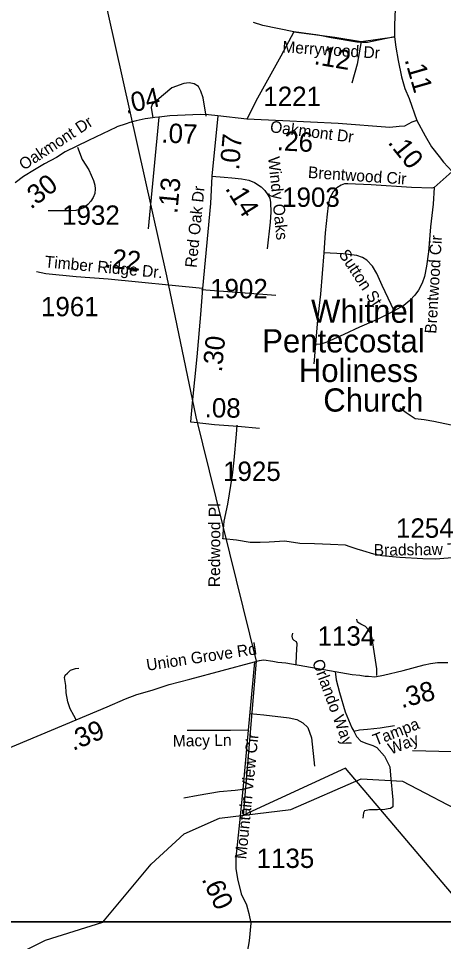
# Model space of a CAD drawing. Extents: x 1159738 to 1321356, y 736314 to 882035.
# Drawn here: x 1244144 to 1246886, y 766631 to 772588 of the extents above; entities that cross this region are included whole.
import ezdxf

# ---------------------------------------------------------------- set-up
doc = ezdxf.new("R2010")
doc.units = 0
for name, color, linetype in [('Exist Boundary Political City Limit New', 7, 'Continuous'), ('Exist Cultural Church Label', 7, 'Continuous'), ('Exist Hydrographic Creek Single Shore', 7, 'Continuous'), ('Exist Road Non-System Type 51', 7, 'Continuous'), ('Exist Road Non-System Type 51 Label', 7, 'Continuous'), ('Exist Road Secondary Mileage Hundredths English Label', 7, 'Continuous'), ('Exist Road Secondary Type 51 Attributed', 7, 'Continuous'), ('Exist Road Secondary Type 51 Label', 7, 'Continuous'), ('Exist Road Secondary Type 51 Number Label', 7, 'Continuous'), ('Map Preparation Boundary City Limit Buffer Line', 7, 'Continuous'), ('Map Preparation Inset Cut Line', 7, 'Continuous')]:
    doc.layers.add(name, color=color, linetype=linetype)

msp = doc.modelspace()

# ---------------------------------------------------------------- linework, layer by layer
at = {"layer": 'Exist Boundary Political City Limit New'}
msp.add_lwpolyline([(1248892.1, 764635.7), (1246253, 767750.5), (1245595.8, 767446.1), (1245679.1, 768440.4), (1245290.2, 770016.4), (1245100.6, 770927.8), (1244344.9, 774320.4), (1244352.7, 774361.5), (1246668.5, 778530.8)], dxfattribs=at)
at = {"layer": 'Exist Hydrographic Creek Single Shore'}
msp.add_lwpolyline([(1243635.3, 766297.8), (1244319.3, 766638.6), (1244689.3, 766755.9), (1244999.4, 767130.4), (1245212.3, 767326.4), (1245440.3, 767426.9), (1245900.4, 767483.3), (1246355.4, 767681), (1246622.3, 767665.7), (1247058.3, 767437.1)], dxfattribs=at)
at = {"layer": 'Exist Road Non-System Type 51'}
for p, q in [((1246354.1, 772438.7), (1246570.6, 772469.5)), ((1246942, 771601.5), (1246826.8, 771498)), ((1245326, 770838.8), (1245804.1, 770801.6)), ((1246060.3, 770486.6), (1246048.7, 770359)), ((1246685.1, 767864), (1246942.1, 767857))]:
    msp.add_line(p, q, dxfattribs=at)
for points in [[(1245921.2, 772502.4), (1245721.1, 772542.6), (1245661.3, 772563.4)], [(1245921.2, 772502.4), (1245837.7, 772344.7), (1245685.8, 772073.9), (1245616.8, 771938.4)], [(1245921.2, 772502.4), (1246185.8, 772466.8), (1246354.1, 772438.7)], [(1246354.1, 772438.7), (1246330.1, 772294.3), (1246294, 772170)], [(1245354.7, 771957.6), (1245335.3, 772076.9), (1245320, 772120), (1245304.6, 772148.3), (1245277, 772166.1), (1245246.4, 772172.1), (1245211.1, 772167.6), (1245132.9, 772140.8), (1245079.2, 772096.2), (1245007.1, 772032.2), (1245001, 772012.9), (1245010.4, 771947.2)], [(1244524.1, 771756.7), (1244555.8, 771678.2), (1244598.5, 771612.1), (1244627.4, 771541.8), (1244637, 771511.5), (1244638.4, 771488.1), (1244637, 771457.8), (1244626, 771433), (1244612.2, 771408.2), (1244591.6, 771387.6), (1244565.4, 771366.9), (1244535.1, 771354.5), (1244514.5, 771349), (1244478.7, 771347.6), (1244441.5, 771347.6), (1244336.9, 771347.6)], [(1246826.8, 771498), (1246810.4, 771492.7), (1246678.9, 771498), (1246419.9, 771514), (1246269.2, 771521.9), (1246247.3, 771520.6), (1246225.4, 771512.6), (1246198, 771495.4), (1246174.7, 771468.8), (1246150.7, 771426.2), (1246142.5, 771381.1), (1246135.7, 771325.2), (1246122, 771205.6), (1246115.1, 771075.4)], [(1246826.8, 771498), (1246818.6, 771390.4), (1246802.2, 771244.2), (1246788.5, 771082), (1246776.1, 770989), (1246762.4, 770923.9), (1246748.7, 770880), (1246724.1, 770834.8), (1246701.5, 770802.9), (1246668.6, 770767), (1246630.2, 770736.5), (1246567.2, 770700.6)], [(1246115.1, 771075.4), (1246091.8, 770808.2), (1246072.6, 770643.4), (1246060.3, 770486.6)], [(1246567.2, 770700.6), (1246490.5, 770864.1), (1246454.9, 770942.5), (1246427.5, 770989), (1246391.8, 771027.5), (1246363.1, 771044.8), (1246326.1, 771058.1), (1246239.8, 771068.7), (1246115.1, 771075.4)], [(1246060.3, 770486.6), (1246095.9, 770489.3), (1246135.7, 770501.2), (1246245.3, 770551.7), (1246345.3, 770598.2), (1246456.2, 770646.1), (1246567.2, 770700.6)], [(1246604.9, 770074.2), (1246646.1, 770045.5), (1246703.4, 770006.1), (1246760.8, 769998.9), (1246823.5, 769989.9), (1246934.5, 769964.8), (1247076.9, 769970.9), (1247726.7, 770021)], [(1245464.1, 769243.2), (1245465, 769257.1), (1245466.8, 769292.9), (1245470.4, 769343.1), (1245495.5, 769454.2), (1245525.9, 769640.7), (1245536.7, 769737.5), (1245551, 769905), (1245554.6, 769962.4)], [(1245467.6, 769229.5), (1245463.3, 769230), (1245464.1, 769243.2)], [(1246605.1, 769108.9), (1246488.6, 769119.7), (1246436.7, 769130.4), (1246365, 769152), (1246329.2, 769162.7), (1246284.4, 769177.1), (1246254, 769187.8), (1246157.3, 769193.2), (1246053.4, 769196.8), (1245958.4, 769200.4), (1245862.7, 769214.1), (1245762.4, 769208.7), (1245703.2, 769205.1), (1245638.8, 769206.9), (1245551.1, 769221), (1245467.6, 769229.5)], [(1246456.8, 768347.4), (1246455, 768391.7), (1246439.1, 768503.4), (1246424.9, 768586.7), (1246417.8, 768613.3), (1246410.7, 768629.3), (1246400.1, 768645.2), (1246382.4, 768663), (1246352.3, 768678.9), (1246331, 768691.3), (1246327.5, 768710.8)], [(1245935.9, 768420.1), (1245937.7, 768478.6), (1245941.2, 768551.3), (1245937.7, 768565.5), (1245923.5, 768574.3), (1245914.7, 768583.2), (1245909.3, 768600.9), (1245914.7, 768620.4)], [(1244517.4, 768062.5), (1244500.6, 768089), (1244477.3, 768132), (1244463, 768178.6), (1244452.3, 768235.9), (1244450.5, 768282.5), (1244445.1, 768309.4), (1244441.5, 768334.5), (1244445.1, 768350.7), (1244461.2, 768363.2), (1244479.1, 768381.1), (1244511.4, 768391.9), (1244532.9, 768395.5)], [(1246186.1, 768372.6), (1246193, 768319.5), (1246214.5, 768237.1), (1246252.2, 768113.4), (1246295.1, 768009.4), (1246307.7, 767987.9)], [(1245637.7, 768101.5), (1245727, 768094.4), (1245891.4, 768074.1), (1245939.9, 768064.2), (1245978.9, 768041.9), (1246011.6, 768011.8), (1246034.5, 767945.7), (1246054.7, 767763.5)], [(1245626.6, 767995.8), (1245512, 767992.2), (1245388.4, 767992.2), (1245232.6, 767992.2)], [(1246307.7, 767987.9), (1246345.1, 767996.1), (1246395.3, 768001.5), (1246477.7, 768010.4), (1246569, 768024.8)], [(1246307.7, 767987.9), (1246323.8, 767953.9), (1246352.5, 767923.4), (1246391.9, 767909.1), (1246429.5, 767896.5), (1246456.4, 767882.2), (1246506.3, 767827.6), (1246540.4, 767757.7), (1246544, 767703.9), (1246560.1, 767546.2), (1246560.1, 767499.6), (1246544, 767488.8), (1246529.5, 767486.6)], [(1245591.9, 767611), (1245542.4, 767605.1), (1245442.1, 767596.1), (1245302.4, 767572.8), (1245211.1, 767556.7)], [(1246529.5, 767486.6), (1246508.1, 767483.4), (1246459.8, 767481.6), (1246407.8, 767479.8), (1246375.6, 767474.5), (1246370.2, 767461.9), (1246366.6, 767426.1)]]:
    msp.add_lwpolyline(points, dxfattribs=at)
at = {"layer": 'Exist Road Secondary Type 51 Attributed'}
for p, q in [((1245050.2, 771951.9), (1244981, 771229.9)), ((1245429.9, 771959.9), (1245391.6, 771569.6))]:
    msp.add_line(p, q, dxfattribs=at)
for points in [[(1247275.5, 774281), (1247218.7, 774176), (1247162.5, 774065.7), (1247103.6, 773950.1), (1247011.1, 773777.3), (1246945.3, 773648.4), (1246902, 773560.2), (1246876.1, 773507.5), (1246833.4, 773425.6), (1246747.1, 773270.3), (1246695.2, 773148), (1246681.6, 773118.1), (1246659.7, 773063.6), (1246641.2, 773005.1), (1246615.2, 772913.4), (1246597.3, 772839), (1246585, 772761.9), (1246582.5, 772739), (1246576.1, 772682.2), (1246572, 772602.4), (1246570.6, 772541.3), (1246570.6, 772469.5)], [(1246570.6, 772469.5), (1246467.3, 772448.9), (1246396.7, 772434), (1246363, 772434), (1246326.2, 772435.5), (1246160.5, 772463.7), (1246077.7, 772481.6), (1245921.2, 772502.4)], [(1246570.6, 772469.5), (1246578.9, 772403.1), (1246592.6, 772318), (1246615.2, 772211.7), (1246637.1, 772136), (1246664.5, 772070.8), (1246713.6, 771930.4)], [(1245429.9, 771959.9), (1245369.9, 771965.5), (1245319.4, 771969.1), (1245219.1, 771963.3), (1245120.3, 771959), (1245069.3, 771954), (1245050.2, 771951.9)], [(1244839.5, 771909), (1244779.5, 771888.6), (1244776.8, 771886.5), (1244596.9, 771801.7), (1244444.8, 771726.8), (1244388.7, 771690.1), (1244311.9, 771649.7), (1244247, 771610.9), (1244176.2, 771568.3), (1244123.3, 771527.4)], [(1245050.2, 771951.9), (1245024.8, 771949), (1245010.4, 771947.2), (1244962.1, 771941.4), (1244904.2, 771928.3), (1244863.2, 771917.1), (1244839.5, 771909)], [(1246713.6, 771930.4), (1246682.1, 771918.1), (1246635.3, 771894), (1246600.1, 771890.1), (1246539.9, 771883.7), (1246205.5, 771910), (1245850, 771928.6), (1245616.8, 771938.4), (1245429.9, 771959.9)], [(1246713.6, 771930.4), (1246767, 771830.7), (1246809.2, 771759), (1246858.5, 771697.9), (1246887, 771660.4), (1246942, 771601.5), (1246976, 771565.7), (1247035.2, 771503)], [(1245391.6, 771569.6), (1245382.5, 771394.3), (1245331.3, 770846.3)], [(1245391.6, 771569.6), (1245471.9, 771564.9), (1245520.6, 771560.3), (1245582.9, 771553.8), (1245629.8, 771545), (1245666.8, 771529.7), (1245710.1, 771502.6), (1245734.4, 771477.3), (1245753.4, 771449.4), (1245765.1, 771428.6), (1245770.5, 771401.5), (1245771.4, 771338.4), (1245767.8, 771273.4), (1245748.6, 771102)], [(1245331.3, 770846.3), (1244723.2, 770905.5), (1244515.8, 770921.5), (1244321.4, 770940.5), (1244260.9, 770952.2)], [(1245331.3, 770846.3), (1245318.5, 770677.9), (1245295, 770405.4), (1245264.3, 770107.6), (1245253.5, 769985.8)], [(1245253.5, 769985.8), (1245276.7, 769982.1), (1245408.7, 769967.8), (1245558.5, 769956), (1245698.3, 769944.3)], [(1247648.4, 769132.2), (1247594.6, 769144.7), (1247480, 769150.1), (1247399.4, 769160.9), (1247356.4, 769166.3), (1247291.9, 769166.3), (1247191.6, 769151.9), (1247139.7, 769137.6), (1247051.9, 769121.4), (1246980.3, 769108.9), (1246915.8, 769105.3), (1246835.2, 769098.1), (1246753.7, 769100), (1246605.1, 769108.9)], [(1245666.1, 768436.9), (1245698.3, 768444.2), (1245711.1, 768445.8), (1245726.4, 768447.7), (1245784.3, 768440.5), (1245818.1, 768433.8), (1245868.1, 768428.8), (1246186.1, 768372.6), (1246296.5, 768354.1), (1246347.2, 768348.8), (1246380.1, 768343.6), (1246402, 768343), (1246443.6, 768340.1), (1246498.4, 768349.4), (1246626.3, 768380.8), (1246761, 768415.8), (1246802.1, 768424.4), (1246846.6, 768431), (1246914.7, 768431)], [(1243714.9, 767725.6), (1243877.3, 767793.7), (1244517.4, 768062.5), (1244715.8, 768145.8), (1244834.9, 768197.4), (1244907.5, 768226), (1245006.1, 768254), (1245116.9, 768289.8), (1245249.6, 768323.1), (1245666.1, 768436.9)], [(1245666.1, 768436.9), (1245626.6, 767995.8), (1245591.9, 767611), (1245570.1, 767398.4), (1245546.8, 767172.6), (1245546.8, 767102.7), (1245557.6, 767034.5), (1245580.9, 766939.5), (1245614.9, 766867.8), (1245631, 766812.3), (1245643.6, 766749.5), (1245632.8, 766634.4), (1245570.1, 766279.5), (1245528.9, 766033.9), (1245480.7, 765735.5), (1245443.1, 765495.3), (1245423.5, 765433.6), (1245398.4, 765365.5), (1245390, 765327.2)]]:
    msp.add_lwpolyline(points, dxfattribs=at)
at = {"layer": 'Map Preparation Boundary City Limit Buffer Line'}
msp.add_lwpolyline([(1248892.1, 764635.7), (1246253, 767750.5), (1245595.8, 767446.1), (1245679.1, 768440.4), (1245290.2, 770016.4), (1245100.6, 770927.8), (1244344.9, 774320.4), (1244352.7, 774361.5), (1246668.5, 778530.8)], dxfattribs=at)
at = {"layer": 'Map Preparation Inset Cut Line'}
for points in [[(1213574.8, 811005.5), (1289258, 811005.5), (1289258, 782300.2), (1274049.2, 782296.9), (1274049.2, 766757), (1213574.8, 766757)], [(1232800.5, 766757), (1308483.8, 766757), (1308483.8, 738579.5), (1232800.5, 738579.5)]]:
    msp.add_lwpolyline(points, close=True, dxfattribs=at)

# ---------------------------------------------------------------- texts
at = {"layer": 'Exist Cultural Church Label'}
for s, p in [('Whitnel', (1246031.5, 770623.9)), ('Pentecostal', (1245716.4, 770432.9)), ('Holiness', (1245952.7, 770241.9)), ('Church', (1246110.3, 770050.9))]:
    msp.add_text(s, height=150, dxfattribs=at).set_placement(p)
at = {"layer": 'Exist Road Non-System Type 51 Label'}
for s, rotation, p in [('Brentwood Cir', 356.06913, (1246010, 771559.5)), ('Brentwood Cir', 86.66095, (1246839.3, 770552.3)), ('Sutton St', 303.33198, (1246206.8, 771067.8)), ('Redwood Pl', 89.74518, (1245444.4, 768917.8)), ('Orlando Way', 290.34946, (1246037, 768436.7)), ('Tampa', 21.4001, (1246447.7, 767893.2)), ('Macy Ln', 0.81698, (1245140.4, 767888.5)), (' Way', 21.4001, (1246520.7, 767825.8))]:
    msp.add_text(s, height=75, rotation=rotation, dxfattribs=at).set_placement(p)
at = {"layer": 'Exist Road Secondary Mileage Hundredths English Label'}
for s, rotation, p in [('.12', 350.31503, (1246046.3, 772294.2)), ('.11', 286.13783, (1246634.3, 772322.5)), ('.04', 12.74914, (1244839.2, 771972.7)), ('.07', 357.61708, (1245064.1, 771788.1)), ('.26', 357.00398, (1245809.3, 771738.1)), ('.07', 84.90433, (1245566.5, 771606.3)), ('.10', 308.89405, (1246522.5, 771786.8)), ('.30', 37.70936, (1244224.3, 771352.9)), ('.13', 84.52519, (1245168.3, 771325)), ('.14', 302.10753, (1245474.4, 771491.2)), ('.22', 354.62523, (1244697.1, 770981.4)), ('.30', 84.41996, (1245455.9, 770302.6)), ('.08', 359.35622, (1245344.8, 770013.9)), ('.38', 14.56279, (1246616, 768136.1)), ('.39', 22.77376, (1244496.2, 767859.9)), ('.60', 295.39161, (1245323.5, 767033.1))]:
    msp.add_text(s, height=125, rotation=rotation, dxfattribs=at).set_placement(p)
at = {"layer": 'Exist Road Secondary Type 51 Label'}
for s, rotation, p in [('Merrywood Dr', 356.30402, (1245844.7, 772369.2)), ('Oakmont Dr', 33.15488, (1244178.6, 771605.8)), ('Oakmont Dr', 352.72449, (1245764.2, 771854.8)), ('Windy Oaks', 275.85893, (1245754.2, 771693.2)), ('Red Oak Dr', 84.18265, (1245292.5, 770976.8)), ('Timber Ridge Dr.', 354.62521, (1244311.7, 770983)), ('Bradshaw Ter', 0.72934, (1246436.4, 769120.2)), ('Union Grove Rd', 8.55597, (1244975, 768377.8)), ('Mountain View Cir', 84.4003, (1245613.6, 767159.5))]:
    msp.add_text(s, height=75, rotation=rotation, dxfattribs=at).set_placement(p)
at = {"layer": 'Exist Road Secondary Type 51 Number Label'}
for s, p in [('1221', (1245723.8, 772023.4)), ('1903', (1245845.3, 771372.4)), ('1932', (1244426.1, 771256.6)), ('1902', (1245380.8, 770782.2)), ('1961', (1244289.7, 770666.3)), ('1925', (1245464.1, 769603.4)), ('1254', (1246579.6, 769236.8)), ('1134', (1246073.6, 768540.3)), ('1135', (1245680.5, 767105.5))]:
    msp.add_text(s, height=125, dxfattribs=at).set_placement(p)

doc.saveas('drawing.dxf')
